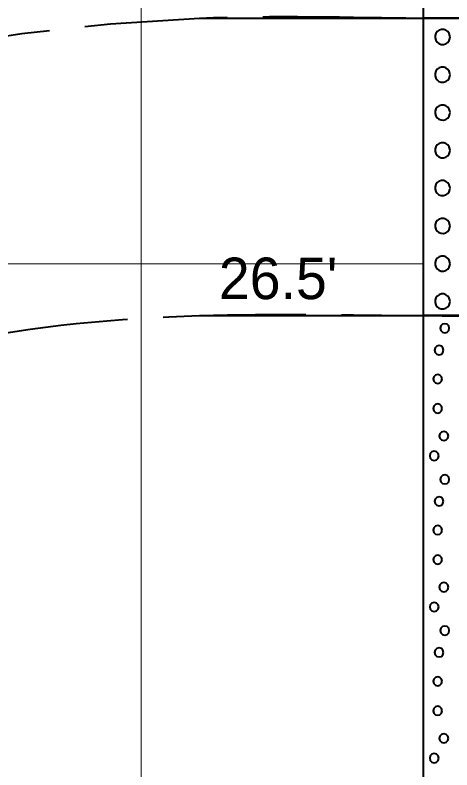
# Model space of a CAD drawing. Extents: x -582 to 653, y -817 to -3.
# Drawn here: x -147.88 to -140.54, y -223.98 to -211.29 of the extents above; entities that cross this region are included whole.
import ezdxf

# ---------------------------------------------------------------- set-up
doc = ezdxf.new("R2010")
doc.units = 0
doc.header["$LTSCALE"] = 0.4
doc.linetypes.add('LONG_DASHED', pattern=[7.5, 6, -1.5])
for name, color, linetype, lineweight in [('26', 7, 'LONG_DASHED', 40), ('27', 7, 'Continuous', 40), ('7', 7, 'Continuous', 13)]:
    doc.layers.add(name, color=color, linetype=linetype, lineweight=lineweight)

msp = doc.modelspace()

# ---------------------------------------------------------------- linework, layer by layer
at = {"layer": '26'}
for points in [[(-185.2879, -215.7683), (-174.783, -215.5929), (-171.0156, -215.5929), (-168.5156, -215.5929), (-144.783, -211.343), (-141.0156, -211.343), (-138.5156, -211.343), (-126.2278, -211.343)], [(-154.1041, -218.4476), (-148.9069, -216.7927), (-144.783, -216.343), (-141.0156, -216.343), (-138.5156, -216.343), (-126.2278, -216.343)]]:
    msp.add_spline(points, degree=3, dxfattribs=at)
at = {"layer": '27'}
for p, q in [((-144.783, -211.343), (-141.0156, -211.343)), ((-144.783, -216.343), (-141.0156, -216.343))]:
    msp.add_line(p, q, dxfattribs=at)
for points in [[(-141.0156, -200.843), (-138.5156, -200.843), (-138.5156, -211.343), (-141.0156, -211.343)], [(-141.0156, -211.343), (-138.5156, -211.343), (-138.5156, -216.343), (-141.0156, -216.343)], [(-140.571, -211.6605), (-140.5725, -211.6407), (-140.5847, -211.6031), (-140.6078, -211.571), (-140.6397, -211.5476), (-140.6772, -211.5351), (-140.7168, -211.5347), (-140.7545, -211.5466), (-140.7868, -211.5694), (-140.8105, -211.6011), (-140.8233, -211.6385), (-140.824, -211.6781), (-140.8125, -211.7159), (-140.7899, -211.7484), (-140.7585, -211.7724), (-140.7212, -211.7855), (-140.6816, -211.7865), (-140.6437, -211.7754), (-140.611, -211.7531), (-140.5868, -211.7218), (-140.5733, -211.6846)], [(-140.571, -212.2955), (-140.5725, -212.2757), (-140.5847, -212.2381), (-140.6078, -212.206), (-140.6397, -212.1826), (-140.6772, -212.1701), (-140.7168, -212.1697), (-140.7545, -212.1816), (-140.7868, -212.2044), (-140.8105, -212.2361), (-140.8233, -212.2735), (-140.824, -212.3131), (-140.8125, -212.3509), (-140.7899, -212.3834), (-140.7585, -212.4074), (-140.7212, -212.4205), (-140.6816, -212.4215), (-140.6437, -212.4104), (-140.611, -212.3881), (-140.5868, -212.3568), (-140.5733, -212.3196)], [(-140.571, -212.9305), (-140.5725, -212.9107), (-140.5847, -212.8731), (-140.6078, -212.841), (-140.6397, -212.8176), (-140.6772, -212.8051), (-140.7168, -212.8047), (-140.7545, -212.8166), (-140.7868, -212.8394), (-140.8105, -212.8711), (-140.8233, -212.9085), (-140.824, -212.9481), (-140.8125, -212.9859), (-140.7899, -213.0184), (-140.7585, -213.0424), (-140.7212, -213.0555), (-140.6816, -213.0565), (-140.6437, -213.0454), (-140.611, -213.0231), (-140.5868, -212.9918), (-140.5733, -212.9546)], [(-140.571, -213.5655), (-140.5725, -213.5457), (-140.5847, -213.5081), (-140.6078, -213.476), (-140.6397, -213.4526), (-140.6772, -213.4401), (-140.7168, -213.4397), (-140.7545, -213.4516), (-140.7868, -213.4744), (-140.8105, -213.5061), (-140.8233, -213.5435), (-140.824, -213.5831), (-140.8125, -213.6209), (-140.7899, -213.6534), (-140.7585, -213.6774), (-140.7212, -213.6905), (-140.6816, -213.6915), (-140.6437, -213.6804), (-140.611, -213.6581), (-140.5868, -213.6268), (-140.5733, -213.5896)], [(-140.571, -214.2005), (-140.5725, -214.1807), (-140.5847, -214.1431), (-140.6078, -214.111), (-140.6397, -214.0876), (-140.6772, -214.0751), (-140.7168, -214.0747), (-140.7545, -214.0866), (-140.7868, -214.1094), (-140.8105, -214.1411), (-140.8233, -214.1785), (-140.824, -214.2181), (-140.8125, -214.2559), (-140.7899, -214.2884), (-140.7585, -214.3124), (-140.7212, -214.3255), (-140.6816, -214.3265), (-140.6437, -214.3154), (-140.611, -214.2931), (-140.5868, -214.2618), (-140.5733, -214.2246)], [(-140.571, -214.8355), (-140.5725, -214.8157), (-140.5847, -214.7781), (-140.6078, -214.746), (-140.6397, -214.7226), (-140.6772, -214.7101), (-140.7168, -214.7097), (-140.7545, -214.7216), (-140.7868, -214.7444), (-140.8105, -214.7761), (-140.8233, -214.8135), (-140.824, -214.8531), (-140.8125, -214.8909), (-140.7899, -214.9234), (-140.7585, -214.9474), (-140.7212, -214.9605), (-140.6816, -214.9615), (-140.6437, -214.9504), (-140.611, -214.9281), (-140.5868, -214.8968), (-140.5733, -214.8596)], [(-140.571, -215.4705), (-140.5725, -215.4507), (-140.5847, -215.4131), (-140.6078, -215.381), (-140.6397, -215.3576), (-140.6772, -215.3451), (-140.7168, -215.3447), (-140.7545, -215.3566), (-140.7868, -215.3794), (-140.8105, -215.4111), (-140.8233, -215.4485), (-140.824, -215.4881), (-140.8125, -215.5259), (-140.7899, -215.5584), (-140.7585, -215.5824), (-140.7212, -215.5955), (-140.6816, -215.5965), (-140.6437, -215.5854), (-140.611, -215.5631), (-140.5868, -215.5318), (-140.5733, -215.4946)], [(-140.571, -216.1055), (-140.5725, -216.0857), (-140.5847, -216.0481), (-140.6078, -216.016), (-140.6397, -215.9926), (-140.6772, -215.9801), (-140.7168, -215.9797), (-140.7545, -215.9916), (-140.7868, -216.0144), (-140.8105, -216.0461), (-140.8233, -216.0835), (-140.824, -216.1231), (-140.8125, -216.1609), (-140.7899, -216.1934), (-140.7585, -216.2174), (-140.7212, -216.2305), (-140.6816, -216.2315), (-140.6437, -216.2204), (-140.611, -216.1981), (-140.5868, -216.1668), (-140.5733, -216.1296)], [(-141.0156, -216.343), (-138.5156, -216.343), (-138.5156, -226.343), (-141.0156, -226.343)], [(-140.5837, -216.5556), (-140.5939, -216.5175), (-140.6218, -216.4896), (-140.6599, -216.4794), (-140.698, -216.4896), (-140.7259, -216.5175), (-140.7361, -216.5556), (-140.7259, -216.5937), (-140.698, -216.6216), (-140.6599, -216.6318), (-140.6218, -216.6216), (-140.5939, -216.5937)], [(-140.6799, -216.9234), (-140.6901, -216.8853), (-140.718, -216.8575), (-140.7561, -216.8472), (-140.7942, -216.8575), (-140.8221, -216.8853), (-140.8323, -216.9234), (-140.8221, -216.9615), (-140.7942, -216.9894), (-140.7561, -216.9996), (-140.718, -216.9894), (-140.6901, -216.9615)], [(-140.7028, -217.4078), (-140.713, -217.3697), (-140.7409, -217.3418), (-140.779, -217.3316), (-140.8171, -217.3418), (-140.8449, -217.3697), (-140.8552, -217.4078), (-140.8449, -217.4459), (-140.8171, -217.4738), (-140.779, -217.484), (-140.7409, -217.4738), (-140.713, -217.4459)], [(-140.7028, -217.9036), (-140.713, -217.8655), (-140.7409, -217.8376), (-140.779, -217.8274), (-140.8171, -217.8376), (-140.8449, -217.8655), (-140.8552, -217.9036), (-140.8449, -217.9417), (-140.8171, -217.9696), (-140.779, -217.9798), (-140.7409, -217.9696), (-140.713, -217.9417)], [(-140.5998, -218.3663), (-140.61, -218.3282), (-140.6379, -218.3003), (-140.676, -218.2901), (-140.7141, -218.3003), (-140.742, -218.3282), (-140.7522, -218.3663), (-140.742, -218.4044), (-140.7141, -218.4323), (-140.676, -218.4425), (-140.6379, -218.4323), (-140.61, -218.4044)], [(-140.7612, -218.6994), (-140.7714, -218.6613), (-140.7993, -218.6334), (-140.8374, -218.6232), (-140.8755, -218.6334), (-140.9034, -218.6613), (-140.9136, -218.6994), (-140.9034, -218.7375), (-140.8755, -218.7654), (-140.8374, -218.7756), (-140.7993, -218.7654), (-140.7714, -218.7375)], [(-140.5837, -219.0956), (-140.5939, -219.0575), (-140.6218, -219.0296), (-140.6599, -219.0194), (-140.698, -219.0296), (-140.7259, -219.0575), (-140.7361, -219.0956), (-140.7259, -219.1337), (-140.698, -219.1616), (-140.6599, -219.1718), (-140.6218, -219.1616), (-140.5939, -219.1337)], [(-140.6799, -219.4634), (-140.6901, -219.4253), (-140.718, -219.3975), (-140.7561, -219.3872), (-140.7942, -219.3975), (-140.8221, -219.4253), (-140.8323, -219.4634), (-140.8221, -219.5015), (-140.7942, -219.5294), (-140.7561, -219.5396), (-140.718, -219.5294), (-140.6901, -219.5015)], [(-140.7028, -219.9478), (-140.713, -219.9097), (-140.7409, -219.8818), (-140.779, -219.8716), (-140.8171, -219.8818), (-140.8449, -219.9097), (-140.8552, -219.9478), (-140.8449, -219.9859), (-140.8171, -220.0138), (-140.779, -220.024), (-140.7409, -220.0138), (-140.713, -219.9859)], [(-140.7028, -220.4436), (-140.713, -220.4055), (-140.7409, -220.3776), (-140.779, -220.3674), (-140.8171, -220.3776), (-140.8449, -220.4055), (-140.8552, -220.4436), (-140.8449, -220.4817), (-140.8171, -220.5096), (-140.779, -220.5198), (-140.7409, -220.5096), (-140.713, -220.4817)], [(-140.5998, -220.9063), (-140.61, -220.8682), (-140.6379, -220.8403), (-140.676, -220.8301), (-140.7141, -220.8403), (-140.742, -220.8682), (-140.7522, -220.9063), (-140.742, -220.9444), (-140.7141, -220.9723), (-140.676, -220.9825), (-140.6379, -220.9723), (-140.61, -220.9444)], [(-140.7612, -221.2394), (-140.7714, -221.2013), (-140.7993, -221.1734), (-140.8374, -221.1632), (-140.8755, -221.1734), (-140.9034, -221.2013), (-140.9136, -221.2394), (-140.9034, -221.2775), (-140.8755, -221.3054), (-140.8374, -221.3156), (-140.7993, -221.3054), (-140.7714, -221.2775)], [(-140.5837, -221.6356), (-140.5939, -221.5975), (-140.6218, -221.5696), (-140.6599, -221.5594), (-140.698, -221.5696), (-140.7259, -221.5975), (-140.7361, -221.6356), (-140.7259, -221.6737), (-140.698, -221.7016), (-140.6599, -221.7118), (-140.6218, -221.7016), (-140.5939, -221.6737)], [(-140.6799, -222.0034), (-140.6901, -221.9653), (-140.718, -221.9375), (-140.7561, -221.9272), (-140.7942, -221.9375), (-140.8221, -221.9653), (-140.8323, -222.0034), (-140.8221, -222.0415), (-140.7942, -222.0694), (-140.7561, -222.0796), (-140.718, -222.0694), (-140.6901, -222.0415)], [(-140.7028, -222.4878), (-140.713, -222.4497), (-140.7409, -222.4218), (-140.779, -222.4116), (-140.8171, -222.4218), (-140.8449, -222.4497), (-140.8552, -222.4878), (-140.8449, -222.5259), (-140.8171, -222.5538), (-140.779, -222.564), (-140.7409, -222.5538), (-140.713, -222.5259)], [(-140.7028, -222.9836), (-140.713, -222.9455), (-140.7409, -222.9176), (-140.779, -222.9074), (-140.8171, -222.9176), (-140.8449, -222.9455), (-140.8552, -222.9836), (-140.8449, -223.0217), (-140.8171, -223.0496), (-140.779, -223.0598), (-140.7409, -223.0496), (-140.713, -223.0217)], [(-140.5998, -223.4463), (-140.61, -223.4082), (-140.6379, -223.3803), (-140.676, -223.3701), (-140.7141, -223.3803), (-140.742, -223.4082), (-140.7522, -223.4463), (-140.742, -223.4844), (-140.7141, -223.5123), (-140.676, -223.5225), (-140.6379, -223.5123), (-140.61, -223.4844)], [(-140.7612, -223.7794), (-140.7714, -223.7413), (-140.7993, -223.7134), (-140.8374, -223.7032), (-140.8755, -223.7134), (-140.9034, -223.7413), (-140.9136, -223.7794), (-140.9034, -223.8175), (-140.8755, -223.8454), (-140.8374, -223.8556), (-140.7993, -223.8454), (-140.7714, -223.8175)]]:
    msp.add_lwpolyline(points, close=True, dxfattribs=at)
at = {"layer": '7'}
for p, q in [((-145.7656, -315.4816), (-145.7656, -169.1034)), ((-168.5156, -215.4729), (-141.0156, -215.4729))]:
    msp.add_line(p, q, dxfattribs=at)

# ---------------------------------------------------------------- texts
at = {"layer": '27'}
msp.add_text("26.5'", height=0.6976, dxfattribs=at).set_placement((-144.459, -216.0665))

doc.saveas('drawing.dxf')
